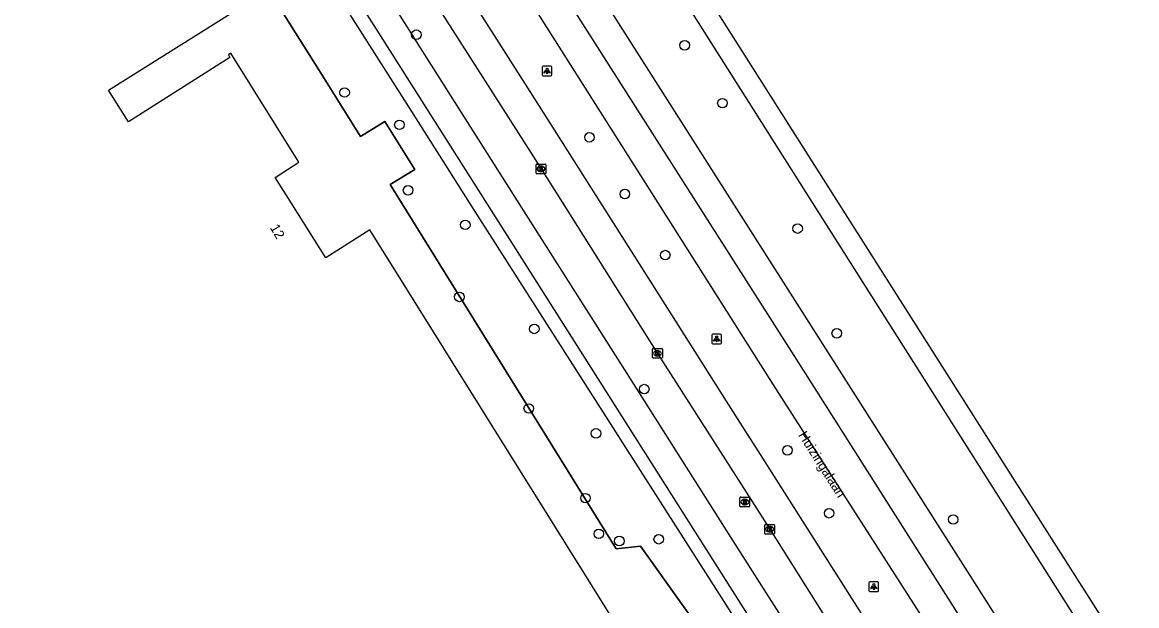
# Model space of a CAD drawing. Extents: x 158838 to 160074, y 386376 to 387776.
# Drawn here: x 159881.1 to 159995.6, y 387454.8 to 387514.8 of the extents above; entities that cross this region are included whole.
import ezdxf

# ---------------------------------------------------------------- set-up
doc = ezdxf.new("R2010")
doc.units = 0
for name, color, linetype in [('IMGEO_Berm_groen', 7, 'Continuous'), ('IMGEO_Boom', 7, 'Continuous'), ('IMGEO_Fietspad_gesloten', 7, 'Continuous'), ('IMGEO_Hek', 7, 'Continuous'), ('IMGEO_Kolk', 7, 'Continuous'), ('IMGEO_Lichtpunt', 7, 'Continuous'), ('IMGEO_Openbare_ruimte_label', 7, 'Continuous'), ('IMGEO_OVBaan_gesloten', 7, 'Continuous'), ('IMGEO_Pand', 7, 'Continuous'), ('IMGEO_Pand_nummerreeks', 7, 'Continuous'), ('IMGEO_Rijbaan_regionaal_gesloten', 7, 'Continuous'), ('IMGEO_Rioolput', 7, 'Continuous'), ('IMGEO_Voetpad_open', 7, 'Continuous')]:
    doc.layers.add(name, color=color, linetype=linetype)

msp = doc.modelspace()

# ---------------------------------------------------------------- linework, layer by layer
at = {"layer": 'IMGEO_Berm_groen'}
msp.add_lwpolyline([(159925.98, 387553.55), (160008.29, 387423.59), (160008.33, 387422.08), (160006.82, 387419.87), (160005.07, 387419.51), (160003.38, 387420.27), (159982.34, 387451.91), (159921.99, 387546.78), (159920.35, 387549.51), (159919.86, 387552.69), (159921.94, 387554.65), (159924.07, 387555.02), (159925.98, 387553.55)], dxfattribs=at)
at = {"layer": 'IMGEO_Boom'}
for centre in [(159921.58, 387513.49), (159949.15, 387512.4), (159914.21, 387507.55), (159953.03, 387506.46), (159919.84, 387504.23), (159939.37, 387502.95), (159920.73, 387497.5), (159943.01, 387497.12), (159926.61, 387493.95), (159960.76, 387493.57), (159947.16, 387490.85), (159926, 387486.55), (159933.7, 387483.26), (159964.78, 387482.81), (159945, 387477.08), (159933.13, 387475.09), (159940.04, 387472.53), (159959.71, 387470.79), (159938.96, 387465.88), (159964, 387464.32), (159976.75, 387463.68), (159940.33, 387462.21), (159942.44, 387461.47), (159946.49, 387461.65)]:
    msp.add_circle(centre, 0.489, dxfattribs=at)
at = {"layer": 'IMGEO_Fietspad_gesloten'}
for points in [[(160034.82, 387329.04), (159961.2, 387445.14), (159918.85, 387511.9), (159898.27, 387544.32)], [(159961.3, 387450.24), (159953.91, 387461.88), (159944.37, 387476.9), (159932.64, 387495.38), (159921.35, 387513.16), (159921.31, 387513.22), (159910.39, 387530.45), (159902.23, 387543.33)]]:
    msp.add_lwpolyline(points, dxfattribs=at)
at = {"layer": 'IMGEO_Hek'}
for points in [[(159915.83, 387503.02), (159911.4, 387510.15), (159882.74, 387555.55), (159882.42, 387555.34)], [(159918.89, 387498.09), (159921.41, 387499.65), (159918.35, 387504.58), (159915.83, 387503.02)], [(159942.12, 387460.65), (159918.89, 387498.09)], [(159953.33, 387448.75), (159944.62, 387460.94), (159942.12, 387460.65)]]:
    msp.add_lwpolyline(points, dxfattribs=at)
at = {"layer": 'IMGEO_Kolk'}
for p, q in [((159933.89, 387499.27), (159933.89, 387500.13)), ((159933.96, 387500.2), (159934.81, 387500.2)), ((159934.38, 387499.98), (159934.4, 387499.98)), ((159934.89, 387500.13), (159934.89, 387499.27)), ((159934.81, 387499.2), (159933.96, 387499.2)), ((159934.4, 387499.42), (159934.37, 387499.42)), ((159945.86, 387480.33), (159945.86, 387481.18)), ((159945.94, 387481.25), (159946.79, 387481.25)), ((159946.79, 387480.25), (159945.94, 387480.25)), ((159946.35, 387481.03), (159946.38, 387481.03)), ((159946.37, 387480.47), (159946.35, 387480.47)), ((159946.86, 387481.18), (159946.86, 387480.33)), ((159957.39, 387462.25), (159957.39, 387463.11)), ((159957.46, 387463.18), (159958.31, 387463.18)), ((159958.39, 387463.11), (159958.39, 387462.25)), ((159958.31, 387462.18), (159957.46, 387462.18)), ((159957.87, 387462.96), (159957.9, 387462.96)), ((159957.9, 387462.4), (159957.87, 387462.4))]:
    msp.add_line(p, q, dxfattribs=at)
for points in [[(159933.89, 387499.27), (159933.89, 387500.13)], [(159933.96, 387500.2), (159934.81, 387500.2)], [(159934.21, 387499.9), (159934.33, 387499.9), (159934.33, 387499.75), (159934.46, 387499.9), (159934.63, 387499.9), (159934.48, 387499.75), (159934.63, 387499.5), (159934.48, 387499.5), (159934.4, 387499.66), (159934.33, 387499.6), (159934.33, 387499.5), (159934.21, 387499.5), (159934.21, 387499.9)], [(159934.89, 387500.13), (159934.89, 387499.27)], [(159934.81, 387499.2), (159933.96, 387499.2)], [(159945.86, 387480.33), (159945.86, 387481.18)], [(159945.94, 387481.25), (159946.79, 387481.25)], [(159946.79, 387480.25), (159945.94, 387480.25)], [(159946.18, 387480.95), (159946.31, 387480.95), (159946.31, 387480.8), (159946.44, 387480.95), (159946.6, 387480.95), (159946.46, 387480.8), (159946.61, 387480.55), (159946.46, 387480.55), (159946.37, 387480.72), (159946.31, 387480.65), (159946.31, 387480.55), (159946.18, 387480.55), (159946.18, 387480.95)], [(159946.86, 387481.18), (159946.86, 387480.33)], [(159957.39, 387462.25), (159957.39, 387463.11)], [(159957.46, 387463.18), (159958.31, 387463.18)], [(159958.39, 387463.11), (159958.39, 387462.25)], [(159958.31, 387462.18), (159957.46, 387462.18)], [(159957.71, 387462.88), (159957.83, 387462.88), (159957.83, 387462.73), (159957.96, 387462.88), (159958.12, 387462.88), (159957.98, 387462.73), (159958.13, 387462.48), (159957.98, 387462.48), (159957.89, 387462.65), (159957.83, 387462.58), (159957.83, 387462.48), (159957.71, 387462.48), (159957.71, 387462.88)]]:
    msp.add_lwpolyline(points, dxfattribs=at)
for centre, start, end in [((159933.96, 387500.12), 91.552, 178.448), ((159933.96, 387500.12), 91.552, 178.448), ((159934.81, 387500.12), 1.552, 88.448), ((159934.81, 387500.12), 1.552, 88.448), ((159933.96, 387499.27), 181.552, 268.448), ((159933.96, 387499.27), 181.552, 268.448), ((159934.81, 387499.27), 271.552, 358.448), ((159934.81, 387499.27), 271.552, 358.448), ((159945.94, 387481.18), 91.552, 178.448), ((159945.94, 387481.18), 91.552, 178.448), ((159945.94, 387480.33), 181.552, 268.448), ((159945.94, 387480.33), 181.552, 268.448), ((159946.79, 387481.18), 1.552, 88.448), ((159946.79, 387481.18), 1.552, 88.448), ((159946.79, 387480.33), 271.552, 358.448), ((159946.79, 387480.33), 271.552, 358.448), ((159957.46, 387463.11), 91.552, 178.448), ((159957.46, 387463.11), 91.552, 178.448), ((159958.31, 387463.11), 1.552, 88.448), ((159958.31, 387463.11), 1.552, 88.448), ((159957.46, 387462.26), 181.552, 268.448), ((159957.46, 387462.26), 181.552, 268.448), ((159958.31, 387462.26), 271.552, 358.448), ((159958.31, 387462.26), 271.552, 358.448)]:
    msp.add_arc(centre, 0.0765, start, end, dxfattribs=at)
for centre, major_axis, ratio, start_param, end_param in [((159934.37, 387499.7), (-0.387, 0.002), 0.722429, 4.712389, 7.853982), ((159934.4, 387499.7), (-0.39, 0.002), 0.717154, 1.570796, 4.712389), ((159946.35, 387480.75), (-0.387, 0.002), 0.722429, 4.712389, 7.853982), ((159946.37, 387480.75), (-0.39, 0.002), 0.717154, 1.570796, 4.712389), ((159957.87, 387462.68), (-0.387, 0.002), 0.722429, 4.712389, 7.853982), ((159957.9, 387462.68), (-0.39, 0.002), 0.717154, 1.570796, 4.712389)]:
    msp.add_ellipse(centre, major_axis=major_axis, ratio=ratio, start_param=start_param, end_param=end_param, dxfattribs=at)
at = {"layer": 'IMGEO_Lichtpunt'}
for p, q in [((159934.51, 387510.17), (159934.51, 387509.36)), ((159934.51, 387510.17), (159934.51, 387509.36)), ((159935.41, 387510.26), (159934.6, 387510.26)), ((159935.41, 387510.26), (159934.6, 387510.26)), ((159935.5, 387509.36), (159935.5, 387510.17)), ((159935.5, 387509.36), (159935.5, 387510.17)), ((159934.6, 387509.26), (159935.41, 387509.26)), ((159934.6, 387509.26), (159935.41, 387509.26)), ((159951.94, 387482.63), (159951.94, 387481.82)), ((159951.94, 387482.63), (159951.94, 387481.82)), ((159952.84, 387482.72), (159952.04, 387482.72)), ((159952.84, 387482.72), (159952.04, 387482.72)), ((159952.94, 387481.82), (159952.94, 387482.63)), ((159952.94, 387481.82), (159952.94, 387482.63)), ((159952.04, 387481.73), (159952.84, 387481.73)), ((159952.04, 387481.73), (159952.84, 387481.73)), ((159968.99, 387457.29), (159968.18, 387457.29)), ((159968.99, 387457.29), (159968.18, 387457.29)), ((159968.08, 387457.19), (159968.08, 387456.39)), ((159968.08, 387457.19), (159968.08, 387456.39)), ((159968.18, 387456.29), (159968.99, 387456.29)), ((159968.18, 387456.29), (159968.99, 387456.29)), ((159969.08, 387456.39), (159969.08, 387457.19)), ((159969.08, 387456.39), (159969.08, 387457.19))]:
    msp.add_line(p, q, dxfattribs=at)
for points in [[(159934.88, 387509.83), (159934.92, 387509.8), (159934.73, 387509.54), (159934.69, 387509.57), (159934.88, 387509.83)], [(159934.98, 387509.78), (159935.03, 387509.78), (159935.03, 387509.46), (159934.98, 387509.46), (159934.98, 387509.78)], [(159935.09, 387509.8), (159935.13, 387509.83), (159935.32, 387509.57), (159935.28, 387509.54), (159935.09, 387509.8)], [(159952.32, 387482.29), (159952.35, 387482.26), (159952.17, 387482), (159952.13, 387482.03), (159952.32, 387482.29)], [(159952.42, 387482.24), (159952.46, 387482.24), (159952.46, 387481.92), (159952.42, 387481.92), (159952.42, 387482.24)], [(159952.53, 387482.26), (159952.57, 387482.29), (159952.75, 387482.03), (159952.71, 387482), (159952.53, 387482.26)], [(159968.46, 387456.86), (159968.5, 387456.83), (159968.31, 387456.57), (159968.27, 387456.6), (159968.46, 387456.86)], [(159968.56, 387456.81), (159968.61, 387456.81), (159968.61, 387456.49), (159968.56, 387456.49), (159968.56, 387456.81)], [(159968.67, 387456.83), (159968.71, 387456.86), (159968.9, 387456.59), (159968.86, 387456.57), (159968.67, 387456.83)]]:
    msp.add_lwpolyline(points, dxfattribs=at)
for centre in [(159935.01, 387509.96), (159952.44, 387482.43), (159968.58, 387456.99)]:
    msp.add_circle(centre, 0.0994, dxfattribs=at)
for centre, start, end in [((159934.6, 387510.17), 90, 180), ((159934.6, 387510.17), 90, 180), ((159935.41, 387510.17), 0, 90), ((159935.41, 387510.17), 0, 90), ((159934.6, 387509.36), 180, 270), ((159934.6, 387509.36), 180, 270), ((159935.41, 387509.36), 270, 0), ((159935.41, 387509.36), 270, 360), ((159952.04, 387482.63), 90, 180), ((159952.04, 387482.63), 90, 180), ((159952.84, 387482.63), 0, 90), ((159952.84, 387482.63), 0, 90), ((159952.04, 387481.82), 180, 270), ((159952.04, 387481.82), 180, 270), ((159952.84, 387481.82), 270, 0), ((159952.84, 387481.82), 270, 360), ((159968.18, 387457.19), 90, 180), ((159968.18, 387457.19), 90, 180), ((159968.99, 387457.19), 0, 90), ((159968.99, 387457.19), 0, 90), ((159968.18, 387456.39), 180, 270), ((159968.18, 387456.39), 180, 270), ((159968.99, 387456.39), 270, 0), ((159968.99, 387456.39), 270, 360)]:
    msp.add_arc(centre, 0.0946, start, end, dxfattribs=at)
at = {"layer": 'IMGEO_OVBaan_gesloten'}
for points in [[(159925.2, 387558.84), (159982.84, 387468), (160022.64, 387405.42), (160032.11, 387390.41), (160034.54, 387386.48), (160063.04, 387341.07), (160063.65, 387340.1)], [(159995.65, 387425.02), (159993.59, 387428.22), (159961.38, 387479.01), (159914.83, 387552.1)], [(159928.14, 387525.06), (159958.48, 387477.15), (159988.33, 387430.6), (159995.33, 387419.21)]]:
    msp.add_lwpolyline(points, dxfattribs=at)
at = {"layer": 'IMGEO_Pand'}
msp.add_lwpolyline([(159930.48, 387442.42), (159934.28, 387436.4), (159947.25, 387444.66), (159916.79, 387493.44), (159912.29, 387490.58), (159908.21, 387497.04), (159907.08, 387498.82), (159909.52, 387500.38), (159902.52, 387511.59), (159902.26, 387511.41), (159902.42, 387511.16), (159892.01, 387504.53), (159889.94, 387507.79), (159902.73, 387515.82), (159900.32, 387519.68), (159898.24, 387518.37), (159877.08, 387551.93)], dxfattribs=at)
at = {"layer": 'IMGEO_Rijbaan_regionaal_gesloten'}
for points in [[(159978.98, 387435.66), (159968.2, 387452.63), (159956.94, 387470.37), (159954.35, 387474.43), (159945.64, 387488.16), (159933.99, 387506.52), (159921.75, 387525.79), (159910.18, 387544), (159908.18, 387547.16)], [(159905.35, 387545.34), (159911.35, 387535.92), (159924.49, 387515.27), (159934.39, 387499.7), (159946.36, 387480.75), (159957.89, 387462.68), (159964.49, 387452.24)]]:
    msp.add_lwpolyline(points, dxfattribs=at)
at = {"layer": 'IMGEO_Rioolput'}
for p, q in [((159954.83, 387465.06), (159954.83, 387465.91)), ((159954.9, 387465.98), (159955.76, 387465.98)), ((159955.32, 387465.76), (159955.34, 387465.76)), ((159955.83, 387465.91), (159955.83, 387465.06)), ((159955.76, 387464.98), (159954.9, 387464.98)), ((159955.34, 387465.2), (159955.31, 387465.2))]:
    msp.add_line(p, q, dxfattribs=at)
for points in [[(159954.83, 387465.06), (159954.83, 387465.91)], [(159954.9, 387465.98), (159955.76, 387465.98)], [(159955.42, 387465.68), (159955.17, 387465.68), (159955.17, 387465.28)], [(159955.17, 387465.28), (159955.29, 387465.28), (159955.29, 387465.44), (159955.3, 387465.44)], [(159955.34, 387465.6), (159955.29, 387465.6), (159955.29, 387465.52)], [(159955.29, 387465.52), (159955.34, 387465.52)], [(159955.35, 387465.41), (159955.42, 387465.28), (159955.56, 387465.28), (159955.49, 387465.41)], [(159955.83, 387465.91), (159955.83, 387465.06)], [(159955.76, 387464.98), (159954.9, 387464.98)]]:
    msp.add_lwpolyline(points, dxfattribs=at)
for centre, radius, start, end in [((159954.91, 387465.91), 0.0765, 91.552, 178.448), ((159954.91, 387465.91), 0.0765, 91.552, 178.448), ((159955.3, 387465.39), 0.0533, 26.0293, 88.6989), ((159955.35, 387465.5), 0.0964, 77.0061, 93.1865), ((159955.33, 387465.71), 0.19, 274.7715, 282.9687), ((159955.36, 387465.56), 0.0378, 276.6634, 79.6772), ((159955.42, 387465.57), 0.109, 350.3612, 89.416), ((159955.42, 387465.57), 0.112, 277.5842, 350.9817), ((159955.4, 387465.35), 0.108, 29.5134, 73.7905), ((159955.75, 387465.91), 0.0765, 1.552, 88.448), ((159955.75, 387465.91), 0.0765, 1.552, 88.448), ((159954.91, 387465.06), 0.0765, 181.552, 268.448), ((159954.91, 387465.06), 0.0765, 181.552, 268.448), ((159955.75, 387465.06), 0.0765, 271.552, 358.448), ((159955.75, 387465.06), 0.0765, 271.552, 358.448)]:
    msp.add_arc(centre, radius, start, end, dxfattribs=at)
for centre, major_axis, ratio, start_param, end_param in [((159955.32, 387465.48), (-0.387, 0.002), 0.722429, 4.712389, 7.853982), ((159955.34, 387465.48), (-0.39, 0.002), 0.717154, 1.570796, 4.712389)]:
    msp.add_ellipse(centre, major_axis=major_axis, ratio=ratio, start_param=start_param, end_param=end_param, dxfattribs=at)
at = {"layer": 'IMGEO_Voetpad_open'}
for points in [[(159882.42, 387555.34), (159882.74, 387555.55), (159911.4, 387510.15), (159915.83, 387503.02), (159918.35, 387504.58), (159921.41, 387499.65), (159918.89, 387498.09), (159942.12, 387460.65), (159944.62, 387460.94), (159953.33, 387448.75), (159955.62, 387445.55)], [(159901.7, 387536.12), (159917.01, 387511.99), (159921.07, 387505.6), (159924.98, 387499.44), (159927.04, 387496.19), (159959.83, 387444.83)]]:
    msp.add_lwpolyline(points, dxfattribs=at)

# ---------------------------------------------------------------- texts
at = {"layer": 'IMGEO_Openbare_ruimte_label'}
msp.add_text('Huizingalaan', height=1, rotation=302.4668, dxfattribs=at).set_placement((159960.79, 387472.35))
at = {"layer": 'IMGEO_Pand_nummerreeks'}
msp.add_text('12', height=1, rotation=299.6045, dxfattribs=at).set_placement((159906.51, 387493.68))

doc.saveas('drawing.dxf')
